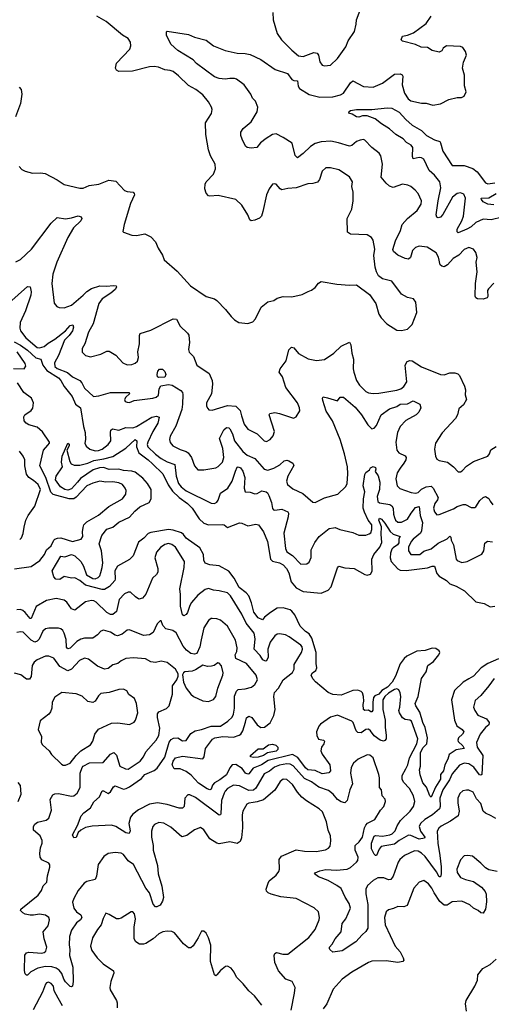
# Model space of a CAD drawing. Extents: x 1839239 to 1929705, y 762242 to 910352.
# Tile 332 of 429: x 1854698 to 1858685, y 895932 to 904255. Entities that reach past the tile are written whole.
import ezdxf

# ---------------------------------------------------------------- set-up
doc = ezdxf.new("R2010")
doc.units = 0

msp = doc.modelspace()

# ---------------------------------------------------------------- linework, layer by layer
at = {"layer": '0CON10XD'}
for points in [[(1856838.8, 904315), (1856839.2, 904255), (1856875, 904137.5), (1856911.2, 904085), (1856997.9, 903997.9), (1857055, 903950), (1857095, 903942.5), (1857185, 903976.9), (1857211.9, 903971.9), (1857224.3, 903954.3), (1857235, 903897.5), (1857255, 903870), (1857275, 903863.8), (1857325, 903870), (1857384.2, 903925.8), (1857455, 904026.7), (1857475, 904076.7), (1857528.8, 904155), (1857543.2, 904216.8), (1857545.6, 904255), (1857575.6, 904335)], [(1854692.7, 903012.7), (1854715, 902990), (1854745, 902973.3), (1854805, 902957.5), (1854875, 902960), (1854913.9, 902953.9), (1855015, 902901.2), (1855072.7, 902862.7), (1855205, 902830), (1855235, 902832), (1855285, 902853.8), (1855365.7, 902864.3), (1855451.7, 902898.3), (1855509.7, 902889.7), (1855585, 902812.5), (1855605, 902802.5), (1855656.4, 902796.4), (1855666.4, 902786.4), (1855668, 902775), (1855635, 902702.5), (1855581.2, 902525), (1855570, 902465), (1855575, 902460), (1855645, 902432.5), (1855685, 902430), (1855755, 902443.8), (1855805, 902420), (1855845, 902377.5), (1855868.8, 902325), (1855906.2, 902265), (1855920, 902225), (1856029.7, 902129.7), (1856142, 902005), (1856275, 901916), (1856344.3, 901894.3), (1856365, 901882), (1856438.8, 901805), (1856485, 901746.7), (1856515, 901716.7), (1856550, 901695), (1856625, 901686.7), (1856668.3, 901701.7), (1856692.5, 901725), (1856740, 901825), (1856795, 901868.8), (1856845, 901880), (1856875, 901900), (1856925, 901913.8), (1856997.3, 901912.7), (1857085, 901931.2), (1857137, 901957), (1857165, 901967.5), (1857195, 901990), (1857225, 902027.5), (1857245, 902042.5), (1857379.3, 902019.3), (1857485, 902010.8), (1857545, 902012.5), (1857655, 901933.3), (1857707.1, 901857.1), (1857734.2, 901765), (1857754.4, 901734.4), (1857802, 901685), (1857885, 901631.8), (1857925, 901628.5), (1857975, 901639.4), (1858015, 901678.8), (1858055, 901780), (1858045.9, 901865.9), (1858026.7, 901896.7), (1857975, 901906), (1857925, 901933.8), (1857844.3, 902044.3), (1857765, 902065.6), (1857731.2, 902091.2), (1857713.3, 902125), (1857702.9, 902162.9), (1857691.3, 902261.3), (1857698.8, 902315), (1857685, 902392.5), (1857671.2, 902415), (1857635, 902435.7), (1857495, 902443.1), (1857468.3, 902458.3), (1857466.7, 902575), (1857505.5, 902654.5), (1857518.1, 902725), (1857516.8, 902796.8), (1857504.1, 902845.9), (1857510, 902885), (1857487, 902927), (1857395, 902985.8), (1857325, 903002), (1857285, 903002), (1857254.2, 902975), (1857232.5, 902905), (1857215, 902882), (1857175, 902870), (1857132.9, 902867.1), (1857035, 902832.5), (1856965, 902828.8), (1856915, 902818), (1856900, 902825), (1856865, 902863.3), (1856855, 902867.5), (1856835, 902863.3), (1856806, 902825), (1856784.3, 902775), (1856754, 902634), (1856740.8, 902595), (1856725, 902576.2), (1856685, 902559.2), (1856654.3, 902554.3), (1856643, 902563), (1856627.5, 902605), (1856575, 902686.7), (1856526.1, 902736.1), (1856375, 902769.2), (1856305, 902763.8), (1856295, 902766.7), (1856275, 902790), (1856262, 902825), (1856264.5, 902865.5), (1856274.5, 902885.5), (1856335, 902950), (1856354.2, 902995), (1856349.2, 903035), (1856312, 903105), (1856294.3, 903154.3), (1856272.5, 903285), (1856267.5, 903382.5), (1856318.8, 903461.2), (1856323.8, 903495), (1856318, 903515), (1856295, 903560), (1856245, 903620), (1856186.2, 903665), (1856125, 903698), (1856041.3, 903781.3), (1855996.2, 903816.2), (1855970, 903825), (1855925, 903830), (1855870, 903855), (1855835, 903859.5), (1855795, 903856.4), (1855651.1, 903821.1), (1855535, 903818), (1855515, 903827.5), (1855508.8, 903845), (1855515, 903887.5), (1855627.5, 904005), (1855638, 904035), (1855633.8, 904065), (1855615, 904096.7), (1855567.5, 904125), (1855429.1, 904239.1), (1855351.2, 904285)], [(1857392.8, 903212.8), (1857327, 903227), (1857245, 903223.8), (1857195, 903209.1), (1857155, 903183.6), (1857095, 903123.1), (1857045, 903086.2), (1857027.8, 903107.8), (1857000.4, 903210.4), (1856925, 903260.5), (1856865, 903289.4), (1856835, 903284.3), (1856780.2, 903249.8), (1856734.6, 903215.4), (1856701.2, 903175), (1856655, 903168), (1856622, 903175), (1856605.6, 903185.6), (1856578.6, 903245), (1856567, 903277), (1856565.8, 903305), (1856586.2, 903335), (1856655, 903392.5), (1856705.4, 903475), (1856710.8, 903515), (1856690, 903565), (1856665, 903591.8), (1856652.5, 903625), (1856595, 903704.4), (1856531.2, 903751.2), (1856512.4, 903757.6), (1856475, 903758.2), (1856435, 903751.8), (1856385, 903757.8), (1856345, 903773.3), (1856192.5, 903885), (1856165, 903916), (1856035, 903994), (1855975, 904047.5), (1855940, 904125), (1855938.3, 904151.7), (1855945, 904157.5), (1856125, 904130), (1856175, 904107.5), (1856275, 904082), (1856335, 904033.8), (1856434.3, 903994.3), (1856535, 903972.9), (1856605, 903970), (1856645, 903961.9), (1856735, 903918.5), (1856858, 903835), (1856961.5, 903801.5), (1856998.8, 903748.8), (1857015, 903740.6), (1857047.3, 903737.3), (1857052.7, 903692.7), (1857063.3, 903673.3), (1857143.5, 903623.5), (1857235, 903600.4), (1857345, 903603.4), (1857410, 903620), (1857434.4, 903635), (1857495, 903720.8), (1857515, 903737.5), (1857605, 903690.8), (1857685, 903685.6), (1857765, 903719.6), (1857865, 903793.3), (1857915, 903796.7), (1857929.7, 903789.7), (1857937.3, 903777.3), (1857930, 903705), (1857950.6, 903635), (1857981.9, 903585), (1858005, 903568.9), (1858095, 903549.2), (1858135, 903550), (1858191.2, 903531.2), (1858255, 903544.3), (1858325, 903581.4), (1858395, 903596), (1858433, 903597), (1858455, 903607.5), (1858473.3, 903645), (1858458.8, 903695), (1858457.5, 903785), (1858441.9, 903845), (1858449.7, 903895), (1858476, 903955), (1858466.7, 903985), (1858445, 904020), (1858425, 904027.5), (1858305, 904033.1), (1858278.6, 904015), (1858265, 903992), (1858245, 903981.9), (1858185, 903994.5), (1858145, 904019.1), (1858092.1, 904022.1), (1858045, 904046.2), (1857934.6, 904074.6), (1857923.7, 904083.7), (1857935, 904116.5), (1857975.6, 904124.4), (1858025.7, 904144.2), (1858135, 904222.3), (1858176.4, 904283.6)], [(1854694.4, 903684.4), (1854711.4, 903665), (1854716.7, 903625), (1854703.6, 903546.4), (1854661.4, 903435)], [(1858775, 902585.4), (1858684.4, 902564.4), (1858615, 902570), (1858555, 902540.6), (1858515, 902505.4), (1858476.8, 902483.2), (1858405, 902452.9), (1858395, 902462.5), (1858396.9, 902485), (1858436, 902555), (1858450.7, 902595), (1858466.5, 902745), (1858451.3, 902781.3), (1858425, 902792.7), (1858395, 902784.6), (1858355.5, 902755), (1858275, 902607.1), (1858255, 902587.1), (1858235, 902580.8), (1858224.5, 902584.5), (1858219.5, 902605), (1858234.8, 902725), (1858258.9, 902835), (1858248.4, 902885), (1858205, 902939.6), (1858159, 902979), (1858113.3, 903075), (1858095, 903087.3), (1858075, 903091.5), (1858025, 903078.8), (1858018.3, 903098.3), (1858021.5, 903175), (1858006.2, 903195), (1857967.7, 903217.7), (1857938.3, 903248.3), (1857876.5, 903285), (1857825, 903331.1), (1857755, 903373.9), (1857703.6, 903416.4), (1857635, 903442.2), (1857595, 903441.4), (1857565, 903430.8), (1857545, 903434), (1857507, 903457), (1857480, 903465), (1857481.7, 903478.3), (1857493, 903487), (1857544.4, 903495.6), (1857675, 903496.9), (1857805, 903510), (1857845, 903506.5), (1857905, 903472), (1857960.8, 903410.8), (1858014.2, 903364.2), (1858095, 903317.5), (1858136, 903276), (1858205, 903239.4), (1858248, 903225), (1858255.7, 903215), (1858273.8, 903145), (1858352.6, 903022.6), (1858455, 903023.6), (1858527.1, 902997.1), (1858565, 902970), (1858635, 902876.5), (1858655, 902866.8), (1858715, 902876)], [(1858705, 902028.9), (1858660.5, 901979.5), (1858652.3, 901965), (1858655.4, 901915), (1858649.4, 901905), (1858615, 901891.5), (1858567.5, 901895), (1858552.8, 901902.8), (1858548.7, 901918.7), (1858552, 902025), (1858566.2, 902125), (1858556.5, 902205), (1858565.7, 902245.7), (1858555, 902287.5), (1858534.1, 902314.1), (1858495, 902330), (1858455, 902311.9), (1858410.6, 902265), (1858361.1, 902235), (1858315, 902182.5), (1858285, 902165.8), (1858265, 902171.4), (1858253, 902183), (1858238.3, 902248.3), (1858217.5, 902285), (1858142.3, 902332.3), (1858075, 902340.8), (1858045, 902329.2), (1858019.2, 902305), (1858000.8, 902245), (1857985, 902231.4), (1857955, 902235.7), (1857895.5, 902265.5), (1857858.8, 902295), (1857852.9, 902312.9), (1857874.7, 902385), (1857918.2, 902471.8), (1857931.5, 902525), (1857975, 902575.6), (1858058.9, 902641.1), (1858091.4, 902695), (1858093.1, 902725), (1858067.5, 902785), (1858041.2, 902815), (1858004.4, 902844.4), (1857977.5, 902857.5), (1857935, 902864.2), (1857855, 902835.6), (1857825, 902848.1), (1857795, 902872.4), (1857752.4, 902925), (1857765.6, 903035), (1857750, 903105), (1857736.1, 903126.1), (1857674.6, 903174.6), (1857615, 903236.2), (1857605, 903241.2), (1857575, 903238), (1857545, 903224), (1857505, 903191.4), (1857485, 903185.6), (1857392.8, 903212.8)], [(1858705, 902690.2), (1858656, 902695), (1858617.1, 902715), (1858600.8, 902735), (1858600, 902745), (1858665, 902749.2), (1858725, 902786.5)], [(1854665, 902207.1), (1854705, 902227.1), (1854797.8, 902315), (1854965, 902534), (1855015, 902584), (1855085, 902571.9), (1855135, 902578.9), (1855193.4, 902596.6), (1855218.3, 902588.3), (1855224.2, 902575), (1855215.7, 902555), (1855153.2, 902496.8), (1855105.4, 902415), (1855011.2, 902205), (1854976.9, 902105), (1854969.4, 902025), (1854989.5, 901859.5), (1855010.5, 901830.5), (1855032.3, 901822.3), (1855075, 901818.6), (1855135, 901841.1), (1855235.5, 901925), (1855265, 901956.8), (1855305, 901983.8), (1855375, 902005.5), (1855431.4, 902001.4), (1855489.5, 902009.5), (1855513.3, 902005), (1855516.2, 901995), (1855504.2, 901975), (1855466.9, 901943.1), (1855395, 901896.4), (1855366.5, 901855), (1855317.5, 901685), (1855280, 901615), (1855247.5, 901515), (1855226.2, 901475), (1855226.2, 901445), (1855255, 901416.2), (1855295, 901406), (1855385, 901427.5), (1855435, 901454), (1855455, 901452), (1855509.3, 901419.3), (1855568.8, 901355), (1855605, 901338.6), (1855645, 901341.1), (1855675, 901351.4), (1855695, 901368.8), (1855701.3, 901398.7), (1855697.1, 901447.1), (1855710.3, 901515), (1855710.8, 901585), (1855717.3, 901602.7), (1855805, 901630.9), (1855995, 901725.6), (1856024.3, 901724.3), (1856055, 901663.8), (1856117.5, 901605), (1856127, 901587), (1856132.5, 901525), (1856124.1, 901465.9), (1856130, 901445), (1856167.5, 901407.5), (1856196, 901335), (1856298.8, 901265), (1856324, 901205), (1856328, 901175), (1856318.3, 901091.7), (1856276, 901015), (1856278, 900988), (1856287.7, 900967.7), (1856298, 900958), (1856325, 900953.1), (1856455, 900993.3), (1856525, 900988.8), (1856560.7, 900950.7), (1856574.1, 900905.9), (1856595, 900836.7), (1856626.7, 900795), (1856705, 900754.3), (1856765, 900694.4), (1856785, 900690), (1856815, 900706), (1856841.3, 900738.7), (1856850.8, 900775), (1856808, 900915), (1856812.5, 900927.5), (1856855, 900933.5), (1856895, 900926.7), (1857013.6, 900886.4), (1857035, 900897.5), (1857065, 900950), (1857064, 900975), (1857045.6, 901015.6), (1856947.1, 901147.1), (1856919.4, 901235), (1856892.5, 901275), (1856900.8, 901305), (1856949.1, 901370.9), (1856974.3, 901465), (1856995, 901485.7), (1857015, 901482), (1857054.5, 901434.5), (1857137, 901387), (1857207, 901373), (1857275, 901383.5), (1857354, 901435), (1857415, 901494.2), (1857485, 901530), (1857497.6, 901507.6), (1857506.5, 901435), (1857519.5, 901385), (1857516.7, 901305), (1857521.1, 901275), (1857545, 901203.8), (1857570.6, 901165), (1857623.1, 901113.1), (1857645, 901102.2), (1857685, 901094.4), (1857735, 901096.9), (1857885, 901124.4), (1857918.8, 901135), (1857945, 901154.2), (1857970.9, 901195), (1857957.5, 901335), (1857973.8, 901365), (1857995, 901374), (1858015, 901370), (1858095, 901320), (1858255, 901256.2), (1858285, 901254), (1858335, 901270), (1858375, 901270), (1858400.7, 901260.7), (1858416.1, 901246.1), (1858457.8, 901157.8), (1858465.6, 901125), (1858464.3, 901085), (1858474.2, 901045), (1858450.3, 900999.7), (1858411.2, 900965), (1858397.5, 900915), (1858382, 900885), (1858268.3, 900761.7), (1858214.1, 900675.9), (1858204, 900625), (1858213.8, 900565), (1858225, 900540), (1858245, 900528.8), (1858314.2, 900514.2), (1858365, 900476.7), (1858405, 900433.3), (1858425, 900432.5), (1858439.5, 900440.5), (1858475, 900480), (1858535, 900520), (1858655, 900566.2), (1858668.8, 900585), (1858680.6, 900619.4), (1858725, 900647.1)], [(1854605, 901859.5), (1854765, 902000), (1854785, 901997.5), (1854795.4, 901955.4), (1854791.2, 901925), (1854746.9, 901793.1), (1854700.8, 901695), (1854697.8, 901647.8), (1854705.5, 901625), (1854748.5, 901565), (1854845.3, 901485.3), (1854865, 901481.8), (1854905, 901492), (1854938.3, 901521.7), (1854993.8, 901555), (1855086.4, 901623.6), (1855125, 901670.6), (1855146.2, 901675), (1855151.9, 901655), (1855145, 901626), (1855116, 901585), (1855075.3, 901544.7), (1855025.3, 901415), (1854992.1, 901355), (1854994.4, 901324.4)], [(1854652.4, 901532.4), (1854703.7, 901503.7), (1854765, 901462.8), (1854835, 901395.7), (1854877.1, 901385), (1854893.2, 901335), (1854928.6, 901288.6), (1855025, 901227.2), (1855046.4, 901206.4), (1855075, 901153.6), (1855140.6, 901070.6), (1855170, 901005), (1855213.2, 900973.2), (1855236.3, 900816.3), (1855251.2, 900765), (1855255.4, 900705), (1855249.4, 900675), (1855260.6, 900650.6), (1855290.8, 900625), (1855335, 900611.6), (1855365, 900612.1), (1855395, 900626), (1855446.9, 900663.1), (1855467.3, 900695), (1855464.2, 900765.8), (1855469.5, 900785), (1855482.9, 900797.1), (1855535, 900784.5), (1855595, 900806.4), (1855655, 900804.1), (1855686.4, 900815), (1855815, 900896.5), (1855853.7, 900903.7), (1855876.3, 900896.3), (1855866.6, 900845), (1855823.7, 900775), (1855781.1, 900685), (1855776.7, 900665), (1855781.8, 900645), (1855845, 900582.8), (1855895, 900545.3), (1855945, 900518.2), (1856008.2, 900495), (1856019.4, 900395), (1856041.6, 900335), (1856063.2, 900305), (1856105, 900271.9), (1856315, 900167.1), (1856345, 900164), (1856363.2, 900176.8), (1856375, 900193.3), (1856395, 900253.8), (1856458.2, 900295), (1856492.9, 900355), (1856521.8, 900438.2), (1856535, 900471.2), (1856545, 900476), (1856565, 900465.6), (1856585, 900440), (1856600.3, 900385), (1856595.3, 900295.3), (1856605, 900264.2), (1856645, 900261.4), (1856685, 900245.7), (1856705, 900249.4), (1856745, 900272.2), (1856780.8, 900265), (1856793.1, 900255), (1856805, 900232), (1856826.6, 900175), (1856834.2, 900124.2), (1856842.3, 900112.3), (1856855, 900108.5), (1856915, 900117.9), (1856965.6, 900095), (1856970.5, 900085), (1856967.9, 900052.1), (1856930, 899915), (1856943.5, 899785), (1856956.4, 899756.4), (1857004.7, 899724.7), (1857075, 899652.5), (1857124.1, 899655.9), (1857145, 899670), (1857161.3, 899708.7), (1857161.8, 899775), (1857192.2, 899835), (1857230.6, 899885), (1857315, 899954.2), (1857349.4, 899960.6), (1857365, 899961.4), (1857405, 899945.7), (1857515, 899920), (1857565, 899898.1), (1857625, 899898.1), (1857652.4, 899907.6), (1857665, 899918.8), (1857674.4, 899945), (1857675, 899986.2), (1857644.8, 900024.8), (1857611.3, 900091.3), (1857602.7, 900125), (1857604.7, 900205), (1857614.3, 900264.3), (1857601.1, 900315), (1857615, 900410), (1857625, 900426.7), (1857655, 900450), (1857663.6, 900466.4), (1857685, 900477.5), (1857705, 900470), (1857708.8, 900455), (1857702.5, 900435), (1857729.2, 900399.2), (1857743.5, 900345), (1857739.4, 900285), (1857720.7, 900225), (1857725, 900181.1), (1857740.5, 900170.5), (1857826.8, 900156.8), (1857845, 900146.5), (1857854.7, 900125), (1857856.9, 900075), (1857865, 900047.5), (1857875.3, 900025.3), (1857895, 900007.1), (1857925, 900007.2), (1857976.6, 900033.4), (1858007.2, 900085), (1858045, 900132.1), (1858075, 900138.8), (1858082.1, 900065), (1858102.9, 900005), (1858095.8, 899935), (1858086.7, 899913.3), (1858023.3, 899865), (1858006.3, 899843.7), (1857984.5, 899795), (1857985.6, 899765), (1858005.4, 899735.4), (1858080, 899735), (1858115, 899763.8), (1858176.9, 899783.1), (1858235, 899830), (1858312.3, 899867.7), (1858335, 899890), (1858341.7, 899881.7), (1858343.8, 899855), (1858365.5, 899815), (1858388.6, 899695), (1858395, 899684), (1858435.7, 899665.7), (1858481.2, 899675), (1858605, 899738.1), (1858620.9, 899765), (1858629.3, 899830.7), (1858652.1, 899847.9), (1858695, 899842.1)], [(1854645, 901306.7), (1854735, 901304.4), (1854748.5, 901325), (1854745, 901347.5), (1854677.6, 901447.6)], [(1854994.4, 901324.4), (1855015, 901306.9), (1855102.1, 901272.1), (1855145.5, 901235), (1855205, 901204.6), (1855222.5, 901185), (1855245, 901140.6), (1855321.1, 901071.1), (1855367.5, 901075), (1855465, 901104.6), (1855622.5, 901105), (1855625, 901092.5), (1855594, 901065), (1855582.5, 901045), (1855588.8, 901028.8), (1855605, 901020.8), (1855625, 901020), (1855665, 901035.8), (1855824.3, 901055.7), (1855852.5, 901065), (1855870, 901080), (1855877.2, 901135), (1855891.3, 901158.7), (1855955, 901172.6), (1855985.6, 901165.6), (1856061.1, 901121.1), (1856073.1, 901105), (1856075.5, 901085.5), (1856075.3, 901005.3), (1856068.7, 900961.3), (1856018.8, 900818.8), (1855970.8, 900735), (1855964.2, 900705), (1855970.3, 900680.3), (1855993, 900653), (1856055, 900620.6), (1856105, 900605.7), (1856123, 900593), (1856149.4, 900555), (1856174.2, 900485), (1856205, 900450), (1856255, 900448.9), (1856355, 900467.8), (1856375, 900478.1), (1856411.1, 900515), (1856422.7, 900555), (1856415, 900630), (1856386.8, 900715), (1856422.1, 900787.9), (1856445, 900807), (1856465.5, 900805.5), (1856475, 900796.4), (1856496.1, 900755), (1856514.3, 900695), (1856585, 900606.1), (1856621.1, 900575), (1856685.2, 900545.2), (1856765, 900454.5), (1856795, 900447.8), (1856846.4, 900463.6), (1856897.7, 900492.3), (1856934.3, 900525.7), (1856955, 900530.8), (1856974.3, 900525), (1857006.3, 900506.3), (1857014.3, 900485.7), (1856963.6, 900395), (1856954.5, 900354.5), (1856962.5, 900325), (1857008, 900288), (1857090.6, 900250.6), (1857175, 900176.2), (1857195, 900174), (1857275, 900212.5), (1857387.1, 900242.9), (1857455, 900310), (1857465.5, 900335), (1857472.3, 900415), (1857468.7, 900475), (1857444.8, 900585), (1857407.2, 900707.2), (1857343.4, 900865), (1857288.4, 900945), (1857260, 901035), (1857256.2, 901055), (1857264, 901066), (1857299.8, 901059.8), (1857385, 901033.8), (1857405.9, 901064.1), (1857435, 901064), (1857535, 900979.4), (1857586.4, 900915), (1857640.2, 900830.2), (1857675, 900796), (1857695, 900802), (1857715, 900826), (1857754.4, 900915), (1857825, 900965.4), (1857885.6, 900984.4), (1857915, 901005.7), (1857975, 901008.8), (1858025, 901034.4), (1858081.2, 901005), (1858090, 900975), (1858071.7, 900938.3), (1858048, 900915), (1857962, 900868), (1857915.4, 900815), (1857892.7, 900765), (1857876.6, 900685), (1857884.6, 900615), (1857902.7, 900592.7), (1857955, 900567.5), (1857964.3, 900554.3), (1857961.9, 900535), (1857945.5, 900505), (1857913.3, 900463.3), (1857888.5, 900425), (1857878.5, 900375), (1857890, 900315), (1857911.4, 900291.4), (1858008.4, 900258.4), (1858045, 900254.1), (1858065, 900257.7), (1858094.8, 900285.2), (1858135, 900305.4), (1858175, 900312.5), (1858194.3, 900295), (1858234.6, 900215), (1858229.6, 900195), (1858205.8, 900165), (1858195.4, 900125), (1858204.6, 900095), (1858225, 900069.4), (1858245, 900071.9), (1858365, 900120.4), (1858395, 900139.4), (1858446.2, 900156.2), (1858465, 900156.4), (1858515, 900131.9), (1858545, 900130.8), (1858555, 900136.2), (1858588.1, 900191.9), (1858615, 900216), (1858635, 900224), (1858665, 900207.1), (1858674.4, 900184.4), (1858698.7, 900155)], [(1855875, 901229.2), (1855864, 901235), (1855860.8, 901255), (1855866.7, 901285), (1855879.3, 901300.7), (1855905, 901300), (1855925, 901282.5), (1855934, 901255), (1855925, 901234), (1855875, 901229.2)], [(1854655, 899612.7), (1854795, 899633), (1854867.7, 899682.3), (1854907.5, 899735), (1854924.4, 899775), (1854963.1, 899806.9), (1854985.6, 899854.4), (1854996.2, 899865), (1855017.1, 899872.9), (1855045, 899873.8), (1855145, 899844.6), (1855217.5, 899865), (1855231.2, 899885), (1855227.5, 899925), (1855235, 899962.5), (1855240.8, 899985), (1855265, 900010), (1855365, 900068.1), (1855450.5, 900139.5), (1855565.7, 900205), (1855594.5, 900245.5), (1855596.7, 900275), (1855590, 900295), (1855566.7, 900325), (1855535, 900339.3), (1855485, 900347.3), (1855426.2, 900346.2), (1855375, 900355.5), (1855315, 900337.5), (1855265, 900314.1), (1855175, 900217.9), (1855155, 900205.3), (1855115, 900205.7), (1854980.2, 900240.2), (1854960.7, 900260.7), (1854917.6, 900385), (1854868, 900485), (1854898.9, 900615), (1854935, 900659.2), (1854948.8, 900675), (1854948.8, 900685), (1854890.9, 900770.9), (1854845, 900810.8), (1854775, 900831.4), (1854751.2, 900845), (1854735.8, 900865), (1854733, 900897), (1854740, 900915), (1854795, 900952.5), (1854808, 900972), (1854814.3, 901015), (1854797.1, 901055), (1854732.4, 901102.4), (1854679.4, 901185)], [(1858495, 898683.6), (1858446.2, 898653.8), (1858374.7, 898585.3), (1858347.5, 898505), (1858372.7, 898332.7), (1858393.3, 898285), (1858437.1, 898255), (1858451.1, 898235), (1858442.2, 898215), (1858407.1, 898185), (1858400.6, 898165), (1858404.1, 898154.1), (1858445, 898117.5), (1858454.2, 898095), (1858387, 898083), (1858329.7, 898045), (1858317.8, 898005), (1858292.8, 897955), (1858281.1, 897905), (1858255.3, 897875), (1858255, 897834.6), (1858212.7, 897767.3), (1858175, 897683.1), (1858165, 897692.9), (1858136.6, 897766.6), (1858105.5, 897805), (1858083.1, 897873.1), (1858076.8, 897915), (1858085.6, 897945), (1858086.8, 898056.8), (1858105, 898099.7), (1858139.2, 898135), (1858145.6, 898185), (1858125, 898272.5), (1858104.7, 898315), (1858080.7, 898400.7), (1858045.7, 898455), (1858042, 898475), (1858065.6, 898535), (1858093.4, 898685), (1858135, 898741.1), (1858149.3, 898795), (1858195, 898830), (1858242.3, 898885), (1858248.6, 898905), (1858245, 898919.4), (1858215, 898939.5), (1858183.2, 898943.2), (1858125, 898923.6), (1858055, 898916.1), (1857971.4, 898875), (1857948.1, 898855), (1857915, 898810.6), (1857875.8, 898705), (1857846.2, 898653.8), (1857806.1, 898613.9), (1857759.9, 898585), (1857732.8, 898552.8), (1857700.8, 898539.2), (1857689.5, 898525), (1857682.8, 898485), (1857682.7, 898417.3), (1857675, 898403.1), (1857665.6, 898404.4), (1857645, 898418), (1857615, 898415.7), (1857605, 898423.3), (1857600, 898465), (1857606.5, 898495), (1857604.5, 898534.5), (1857596.1, 898565), (1857585, 898576.1), (1857555, 898586.5), (1857515, 898586), (1857415, 898544), (1857345, 898550), (1857305, 898568.2), (1857197.7, 898657.7), (1857174.5, 898684.5), (1857162.6, 898715), (1857173.8, 898735), (1857201.8, 898755), (1857210.5, 898775), (1857203.8, 898813.8), (1857204.8, 898905), (1857167.6, 899027.6), (1857145, 899062.9), (1857114.2, 899084.2), (1857069.5, 899129.5), (1857022.4, 899225), (1856998.7, 899255), (1856985, 899265.2), (1856925, 899282.9), (1856875, 899279.4), (1856819.1, 899245), (1856768.1, 899205), (1856749.2, 899180.8), (1856715, 899199.2), (1856677, 899247), (1856658.1, 899325), (1856634.2, 899385), (1856611.3, 899411.3), (1856551.8, 899455), (1856512.1, 899535), (1856465, 899593.1), (1856385, 899638.8), (1856305, 899647.5), (1856265, 899662), (1856254.4, 899685), (1856252, 899735), (1856220.4, 899790.4), (1856105, 899872.1), (1856082.9, 899902.9), (1856065, 899916.9), (1855995, 899939.5), (1855955, 899944.3), (1855805, 899920.8), (1855785, 899911.8), (1855747.5, 899872.5), (1855702, 899838), (1855657.6, 899722.4), (1855625, 899691.2), (1855524.1, 899635.9), (1855501.8, 899595), (1855505.4, 899525), (1855501.1, 899515), (1855457.1, 899465), (1855415, 899439.5), (1855395, 899439.2), (1855255, 899474.6), (1855206.2, 899515), (1855165, 899536.2), (1855135, 899534.3), (1855075, 899547.5), (1855036.3, 899523.7), (1855002.5, 899525), (1854986.7, 899545), (1854971.2, 899595), (1855045, 899720), (1855080, 899715), (1855135, 899734), (1855165, 899723.3), (1855214.5, 899675), (1855238, 899635), (1855263.1, 899563.1), (1855315, 899532.2), (1855335, 899529.5), (1855360, 899540), (1855374.7, 899555.3), (1855383.1, 899583.1), (1855396.2, 899623.8), (1855400.7, 899665), (1855390.5, 899765), (1855369, 899825), (1855392, 899895), (1855435, 899948.2), (1855485, 899965.8), (1855535, 900007.6), (1855625, 900048.9), (1855669.9, 900100.1), (1855713.6, 900136.4), (1855792.5, 900175), (1855808.6, 900205), (1855810.6, 900285), (1855778.5, 900335), (1855739.5, 900379.5), (1855675, 900430.8), (1855645, 900438.9), (1855575, 900443.9), (1855535, 900456), (1855455, 900452.4), (1855405, 900470.8), (1855371.9, 900468.1), (1855319.1, 900450.9), (1855212.5, 900377.5), (1855186.1, 900346.1), (1855135, 900290.7), (1855105, 900278.5), (1855079.5, 900285), (1855042.7, 900305), (1855000.6, 900365), (1855005, 900396.7), (1855058.8, 900475), (1855052.5, 900515), (1855055.6, 900565), (1855105, 900676.2), (1855115, 900666.7), (1855116.2, 900653.8), (1855095.8, 900615), (1855120.9, 900520.9), (1855131.8, 900501.8), (1855158.5, 900488.5), (1855205, 900489.5), (1855275, 900507.5), (1855325, 900530), (1855408, 900542), (1855485, 900563.3), (1855595, 900632.5), (1855675, 900706.2), (1855687.5, 900695), (1855686, 900645), (1855703.7, 900593.7), (1855785, 900533.8), (1855819.5, 900499.5), (1855908.5, 900415), (1855952.2, 900322.2), (1855990, 900270), (1856045, 900215.4), (1856115, 900166.7), (1856155, 900127.1), (1856213.8, 900035), (1856255, 899998.9), (1856295, 899984.7), (1856408.1, 899988.1), (1856425, 899984.3), (1856455, 899961.2), (1856555, 900001.8), (1856575, 900000.5), (1856625, 899977.1), (1856695, 899990.6), (1856716.2, 899985), (1856760, 899925), (1856792.7, 899845), (1856816.9, 899695), (1856835, 899678.9), (1856895, 899662.5), (1856925, 899645.9), (1856954.1, 899615), (1856971.9, 899578.1), (1856992.2, 899502.2), (1857035, 899452.8), (1857095, 899422.5), (1857245, 899407.3), (1857305, 899432.5), (1857329.7, 899460.3), (1857385, 899622.5), (1857395, 899636.2), (1857445, 899622), (1857525.8, 899615.8), (1857615, 899564.2), (1857635, 899560.8), (1857662.7, 899567.3), (1857677, 899593), (1857675.4, 899695), (1857691.5, 899735), (1857742.6, 899797.4), (1857758.1, 899835), (1857752.5, 899905), (1857757.1, 899967.1), (1857734.1, 900025), (1857739.5, 900040.5), (1857755, 900034.2), (1857785, 899999.5), (1857828.5, 899928.5), (1857855, 899907.1), (1857913.8, 899885), (1857904, 899866), (1857902.4, 899832.4), (1857891.7, 899815), (1857855, 899791.9), (1857845, 899778.2), (1857833.3, 899745), (1857829.8, 899705), (1857837.9, 899675), (1857895, 899613.1), (1857915, 899602.9), (1857965, 899598.2), (1858145, 899621.1), (1858185, 899636.7), (1858205, 899635.6), (1858224, 899575), (1858245, 899550), (1858305, 899513.3), (1858335.3, 899485.3), (1858386.6, 899466.6), (1858456.9, 899426.9), (1858555, 899334.4), (1858625, 899321.4), (1858675, 899292.7), (1858715, 899296.9)], [(1854697.6, 899862.4), (1854714.4, 899875.6), (1854727.9, 899912.1), (1854734.3, 899965), (1854750.6, 900025), (1854770.6, 900065), (1854826.2, 900143.8), (1854872.4, 900285), (1854853.8, 900325), (1854815, 900360), (1854774.8, 900384.8), (1854755, 900414.4), (1854740, 900485), (1854740, 900535), (1854727.8, 900565), (1854695, 900606.9)], [(1855985, 899819.5), (1855955, 899826.2), (1855925, 899818.5), (1855886.9, 899793.1), (1855853.3, 899755), (1855840, 899705), (1855864.2, 899615.8), (1855865.8, 899585), (1855855, 899566.2), (1855820.8, 899535), (1855765, 899398.6), (1855735, 899366.2), (1855705, 899358), (1855676, 899375), (1855635, 899415.6), (1855615, 899416.5), (1855585, 899402.2), (1855537.5, 899355), (1855515, 899253.8), (1855485, 899227.5), (1855465, 899227.7), (1855433.9, 899243.9), (1855345, 899332.1), (1855325, 899343.6), (1855305, 899346.7), (1855255, 899335.5), (1855165, 899262.9), (1855135, 899275.6), (1855095, 899331.1), (1855075, 899348.2), (1855005, 899362.1), (1854925, 899346.6), (1854837.8, 899295), (1854795, 899192.5), (1854785, 899192.9), (1854745.4, 899245), (1854725, 899260.7), (1854705, 899268.2), (1854675, 899265.9)], [(1858708.9, 898685), (1858663.5, 898625), (1858595, 898541.4), (1858549.3, 898500.7), (1858534.2, 898445), (1858544, 898415), (1858571.2, 898375), (1858644, 898345), (1858666.9, 898315), (1858664, 898295), (1858635, 898270.8), (1858590, 898215), (1858558.2, 898145), (1858564.6, 898105), (1858611.6, 898035), (1858604.3, 897875.7), (1858595, 897868), (1858585, 897872.5), (1858537.6, 897937.6), (1858495, 897965.4), (1858455, 897970.4), (1858415, 897954.5), (1858355, 897878.9), (1858330.9, 897829.1), (1858275.3, 897745), (1858250.3, 897675), (1858252.5, 897605), (1858245.3, 897585), (1858187.4, 897532.6), (1858123.1, 897495), (1858085, 897460), (1858074.3, 897435), (1858084.7, 897395), (1858123.1, 897345), (1858119.2, 897335), (1858075, 897327.7), (1858005, 897359.8), (1857985, 897361.1), (1857905, 897315.7), (1857867.3, 897285), (1857754.2, 897265), (1857735.4, 897244.6), (1857715, 897190), (1857705, 897190), (1857695, 897202), (1857671.5, 897245), (1857672.5, 897295), (1857695, 897354.7), (1857705, 897359.6), (1857765, 897352.8), (1857826.5, 897363.5), (1857846.5, 897373.5), (1857870.7, 897399.3), (1857888.7, 897441.3), (1857918.2, 897485), (1858000, 897565), (1858027.5, 897605), (1858039.4, 897645), (1858025.5, 897695), (1857993.2, 897755), (1857941, 897811), (1857929.7, 897835), (1857931.5, 897865), (1857961.2, 897921.2), (1857978.4, 897955), (1857994.1, 898015), (1858055.2, 898135), (1858062.8, 898175), (1858010, 898325), (1857995, 898334.4), (1857955, 898338.1), (1857935, 898354.3), (1857907.3, 898395), (1857904, 898415), (1857911.8, 898445), (1857918.9, 898535), (1857914.5, 898565), (1857901.5, 898591.5), (1857885, 898597.5), (1857865, 898593.1), (1857815, 898563.2), (1857783.8, 898535), (1857767.6, 898505), (1857767.1, 898425), (1857785.9, 898335), (1857786.7, 898275), (1857797.1, 898205), (1857795.6, 898175), (1857785, 898160.8), (1857774.1, 898155.9), (1857745, 898164.5), (1857695, 898202.5), (1857662.1, 898245), (1857645, 898256.9), (1857625, 898256.2), (1857585, 898226.5), (1857555, 898230), (1857540.9, 898245), (1857516.4, 898315), (1857506.1, 898326.1), (1857385, 898376), (1857325, 898359.1), (1857239.8, 898300.2), (1857226.3, 898283.7), (1857207.1, 898235), (1857209.1, 898205), (1857223, 898173), (1857265, 898166.2), (1857273.7, 898155), (1857268.5, 898135), (1857248, 898105), (1857244.7, 898075), (1857255.8, 898045.8), (1857318.9, 897955), (1857326.5, 897905), (1857311.8, 897888.2), (1857255, 897879.4), (1857195, 897907.8), (1857134.9, 897914.9), (1857115, 897929.7), (1857048.7, 898018.7), (1857005, 898043.8), (1856798.3, 897991.7), (1856742.8, 897957.2), (1856670.6, 897929.4), (1856635, 897881.5), (1856625, 897876.4), (1856607.5, 897885), (1856579.2, 897925), (1856525, 897958.5), (1856494.1, 897955.9), (1856475, 897931.9), (1856446.9, 897873.1), (1856390.1, 897829.9), (1856343.7, 897805), (1856326.4, 897783.6), (1856315, 897750), (1856305, 897745.3), (1856283.3, 897753.3), (1856210.4, 897800.4), (1856147.9, 897867.9), (1856105, 897898.7), (1856055, 897923.8), (1856002.7, 897922.7), (1855985.4, 897955), (1855995, 897986.4), (1856015, 898014.5), (1856075, 898029.5), (1856245, 898006), (1856256.2, 898023.8), (1856267.1, 898095), (1856326.5, 898173.5), (1856346, 898184), (1856415, 898197), (1856505, 898188.9), (1856553, 898207), (1856565.8, 898215), (1856585, 898244.2), (1856607.1, 898317.1), (1856615, 898354), (1856635, 898368.1), (1856660.8, 898355), (1856706, 898295), (1856735, 898272.9), (1856766.3, 898273.7), (1856815, 898312.5), (1856846.7, 898373.3), (1856856.3, 898425), (1856846.6, 898535), (1856852.2, 898567.8), (1856886.9, 898605), (1856924.4, 898675.6), (1857005, 898738), (1857016.7, 898765), (1857017.5, 898805), (1857079.1, 898905), (1857087.9, 898935), (1857084.5, 898955), (1857075, 898967.8), (1856975, 899037.8), (1856944.5, 899054.5), (1856895, 899064.3), (1856875, 899060), (1856855, 899046.7), (1856815, 898992.9), (1856794.7, 898935), (1856798.4, 898865), (1856785, 898835.5), (1856775, 898833.7), (1856753.6, 898843.6), (1856731.4, 898881.4), (1856680.5, 898935), (1856687.3, 899022.7), (1856679.4, 899069.4), (1856612.6, 899152.6), (1856575, 899228.6), (1856479.6, 899385), (1856455, 899410.5), (1856385, 899427.5), (1856335, 899431.5), (1856295, 899445.7), (1856265, 899438.1), (1856205, 899390), (1856151.3, 899328.7), (1856135, 899302.9), (1856117.1, 899245), (1856105, 899226.9), (1856085, 899215.8), (1856075, 899224), (1856058, 899298), (1856058.2, 899395), (1856052.1, 899445), (1856088, 899625), (1856091.5, 899675), (1856013.5, 899795), (1855985, 899819.5)], [(1856425, 897716.2), (1856402.4, 897655), (1856398.5, 897545), (1856395, 897534), (1856385, 897530), (1856185, 897680.5), (1856135, 897701.4), (1856118, 897702), (1856092.5, 897675), (1856086.9, 897605), (1856075, 897590.8), (1856045, 897590.4), (1855945, 897622), (1855863.9, 897633.9), (1855795, 897624.2), (1855703.5, 897575), (1855655, 897538.2), (1855635, 897514), (1855620.8, 897460.8), (1855631.5, 897398.5), (1855623.2, 897376.8), (1855595, 897381.8), (1855510.6, 897435), (1855474, 897446), (1855311.4, 897438.6), (1855255, 897425.5), (1855214, 897405), (1855190.8, 897385), (1855175, 897341.2), (1855155, 897338.8), (1855144.1, 897364.1), (1855187.4, 897442.6), (1855216.2, 897523.8), (1855239.1, 897550.9), (1855297.1, 897592.9), (1855325, 897643.1), (1855371.9, 897685), (1855394.4, 897735.6), (1855406.8, 897736.8), (1855445, 897714.2), (1855465, 897726.7), (1855490.7, 897769.3), (1855505, 897780), (1855575, 897751.1), (1855598, 897755), (1855625, 897770.8), (1855728.5, 897841.5), (1855755, 897873.3), (1855835, 897907.3), (1855861, 897929), (1855925, 898021.9), (1855962.5, 898147.5), (1855978.7, 898171.3), (1855999, 898181), (1856034.3, 898184.3), (1856075, 898160.5), (1856105, 898162), (1856145, 898222), (1856182.5, 898245), (1856235, 898254.4), (1856315, 898282.9), (1856395, 898282.5), (1856458.5, 898325), (1856495, 898359.6), (1856505.3, 898385), (1856514.3, 898435), (1856513.4, 898536.6), (1856529.6, 898580.4), (1856545, 898594.4), (1856605, 898597.5), (1856658.3, 898611.7), (1856684.3, 898635), (1856707.1, 898675), (1856695.7, 898715), (1856615, 898812.2), (1856525, 898855.5), (1856520.6, 898885), (1856534, 898915), (1856536.9, 898945), (1856521.5, 899011.5), (1856455, 899127.5), (1856395, 899178), (1856365, 899190), (1856325, 899193.8), (1856315, 899193.3), (1856293.4, 899176.6), (1856255.7, 899115), (1856232.1, 899012.1), (1856220.4, 898955), (1856195, 898898), (1856175, 898891.1), (1856145, 898898.5), (1856107.8, 898925), (1856079.9, 898959.9), (1856021.2, 899071.2), (1855991.4, 899091.4), (1855934.5, 899104.5), (1855907.5, 899135), (1855895, 899172.5), (1855885, 899173.3), (1855861.3, 899148.7), (1855825.7, 899075), (1855795, 899055.6), (1855745, 899050), (1855625, 899097.1), (1855605, 899093.3), (1855565, 899060), (1855525, 899047.1), (1855505, 899053.1), (1855465, 899078.9), (1855405, 899094.3), (1855383.7, 899086.3), (1855355.7, 899055), (1855315, 899025.6), (1855245, 899027.8), (1855215, 899019.4), (1855181.6, 898998.4), (1855125, 898943.5), (1855105, 898938.1), (1855092.1, 898952.1), (1855089.7, 899015), (1855075, 899070), (1855062.4, 899092.4), (1855045, 899105.8), (1855025, 899110.6), (1854945, 899111.4), (1854915, 899105.6), (1854892.5, 899085), (1854862.3, 899017.7), (1854845, 899000.9), (1854825, 898994.6), (1854795, 899008.9), (1854726.8, 899076.8), (1854705, 899080.8), (1854675, 899074.4)], [(1855234.8, 897945.2), (1855288.2, 897971.8), (1855402.6, 897977.4), (1855465, 898046.9), (1855495, 898059.2), (1855517.1, 898037.1), (1855545, 897946), (1855592.1, 897922.1), (1855615, 897920.9), (1855715, 897986.7), (1855745, 898024.3), (1855765, 898067.1), (1855850.5, 898165), (1855874.6, 898205.4), (1855882, 898265), (1855861.8, 898355), (1855862.5, 898387.5), (1855874.7, 898405.3), (1855938.8, 898431.2), (1855960.5, 898455), (1855988.8, 898555), (1855989.2, 898625), (1856026.7, 898675), (1856037.5, 898705), (1856037.5, 898725), (1856016.2, 898765), (1855945, 898822), (1855895, 898831.2), (1855845, 898821.4), (1855805, 898825.7), (1855761.1, 898851.1), (1855658.5, 898861.5), (1855595, 898854.4), (1855556, 898835), (1855528.1, 898811.9), (1855485, 898800.4), (1855445, 898769.6), (1855415, 898764.2), (1855355, 898789.3), (1855280.5, 898850.5), (1855245, 898857.9), (1855202.7, 898837.3), (1855134.4, 898765), (1855105, 898750.4), (1855037.2, 898787.2), (1854985, 898856.9), (1854945, 898875.6), (1854915, 898875.5), (1854845, 898844.4), (1854819.2, 898825), (1854804.6, 898795.4), (1854795, 898702.5), (1854779.8, 898680.2), (1854755, 898681.8), (1854707.1, 898717.1), (1854655, 898731.5)], [(1856295, 898492.9), (1856335, 898508.8), (1856355.7, 898534.3), (1856371.5, 898605), (1856414.3, 898715), (1856417.1, 898735), (1856405, 898792.5), (1856385, 898816.2), (1856372.7, 898817.3), (1856342.7, 898797.3), (1856319.5, 898790.5), (1856285, 898788.8), (1856245, 898797.5), (1856185, 898758.6), (1856155, 898749.2), (1856095, 898743.3), (1856082.5, 898735), (1856073, 898717), (1856081.2, 898655), (1856104.2, 898605), (1856145, 898554.2), (1856166.7, 898535), (1856245, 898497.1), (1856295, 898492.9)], [(1858745, 898851.6), (1858655, 898811.9), (1858600, 898775), (1858535, 898705.5), (1858495, 898683.6)], [(1855085, 897952.9), (1855125, 897970), (1855174.7, 898035.3), (1855215.3, 898074.7), (1855295.8, 898125), (1855316.5, 898155), (1855334, 898216), (1855363.6, 898256.4), (1855475, 898308), (1855528.3, 898311.7), (1855625, 898296), (1855664.2, 898315.8), (1855677.5, 898335), (1855695.6, 898395), (1855685.5, 898475.5), (1855667.6, 898517.6), (1855620.3, 898550.3), (1855602.7, 898582.7), (1855575, 898597.1), (1855535, 898593.1), (1855455, 898567.5), (1855385, 898558.8), (1855365, 898540), (1855336.2, 898495), (1855315, 898484), (1855275, 898492.5), (1855225.4, 898535.4), (1855175, 898557.8), (1855055, 898568.8), (1854995, 898528.8), (1854972.5, 898485), (1854970, 898435), (1854958.8, 898405), (1854943.8, 898385), (1854872, 898328), (1854852.9, 898255), (1854881.2, 898195), (1854878.8, 898145), (1854891.2, 898125), (1854945.7, 898075.7), (1854966.2, 898045), (1855050.7, 897960.7), (1855065, 897952.9), (1855085, 897952.9)], [(1856673, 898017), (1856650, 898025), (1856647.5, 898035), (1856715, 898091.2), (1856755, 898092.5), (1856800, 898125), (1856835, 898132), (1856863.6, 898123.6), (1856880, 898105), (1856880, 898085), (1856865, 898072.9), (1856792.4, 898057.6), (1856758.8, 898035), (1856715, 898022.5), (1856673, 898017)], [(1858721.4, 897501.4), (1858684.1, 897525.9), (1858635, 897548.5), (1858614.4, 897565), (1858595, 897629.4), (1858559.5, 897669.5), (1858530, 897725), (1858495, 897741.1), (1858475, 897743.3), (1858445, 897735.6), (1858419.4, 897715), (1858402.1, 897675), (1858402.1, 897635), (1858413.3, 897565), (1858405, 897526.2), (1858339.4, 897480.6), (1858260.9, 897439.1), (1858240.2, 897419.8), (1858227.5, 897395), (1858231.9, 897295), (1858250.4, 897190.4), (1858259.3, 897095), (1858261.5, 897035), (1858255, 897010), (1858245, 897010.8), (1858222.5, 897052.5), (1858125, 897182.3), (1858095, 897210.9), (1858065, 897226.9), (1858035, 897228.1), (1857950.4, 897189.6), (1857910.8, 897155), (1857896.4, 897133.6), (1857855.4, 897014.6), (1857835, 896985.8), (1857815, 896983.5), (1857775, 897000.4), (1857725, 897000), (1857685, 896977.9), (1857637.5, 896935), (1857624.5, 896905), (1857623.6, 896865), (1857640, 896775), (1857641.4, 896575), (1857625, 896546.2), (1857591.7, 896518.3), (1857540.2, 896459.8), (1857425, 896384.3), (1857345, 896373.3), (1857320, 896395), (1857317.5, 896405), (1857317.5, 896415), (1857340.5, 896439.5), (1857365.7, 896485), (1857416.4, 896543.6), (1857424.5, 896615), (1857453.5, 896655), (1857494.5, 896745), (1857482.3, 896785), (1857448.1, 896838.1), (1857415, 896910.8), (1857379.2, 896935), (1857305, 896977.9), (1857225, 897009.4), (1857191.2, 897035), (1857195, 897042.5), (1857235, 897060), (1857285, 897071.6), (1857375.3, 897064.7), (1857465, 897073.5), (1857495, 897088.1), (1857545, 897133.1), (1857555, 897146.7), (1857559.5, 897175), (1857533.3, 897235), (1857533.8, 897275), (1857566.2, 897305), (1857594.6, 897345), (1857611.2, 897425), (1857622.9, 897447.1), (1857637.5, 897462.5), (1857699.4, 897495), (1857746.5, 897573.5), (1857775, 897603.3), (1857790, 897645), (1857787.5, 897665), (1857763.3, 897695), (1857756.2, 897745), (1857740, 897765), (1857740, 897845), (1857734.3, 897875), (1857685.6, 898015), (1857658.3, 898038.3), (1857635, 898041.4), (1857558, 898005), (1857519.7, 897970.3), (1857499.2, 897935), (1857493.3, 897885), (1857510, 897795), (1857487.5, 897745), (1857466.5, 897655), (1857445, 897634.4), (1857415, 897642.9), (1857385, 897663.1), (1857347.4, 897707.4), (1857309.1, 897739.1), (1857227.1, 897767.1), (1857165, 897811.6), (1857105, 897841.6), (1857009, 897949), (1856985, 897962.4), (1856956.1, 897966.1), (1856895, 897954.4), (1856853.1, 897936.9), (1856808.2, 897901.8), (1856765, 897880.4), (1856695, 897760), (1856675, 897742.2), (1856635, 897738.3), (1856555, 897778.5), (1856505, 897783.2), (1856453.3, 897755), (1856433.6, 897735), (1856425, 897716.2)], [(1856991.7, 895881.7), (1857020.9, 896025), (1857025.4, 896075.4), (1857001.4, 896125), (1856947.1, 896145), (1856884.4, 896215), (1856854.6, 896284.6), (1856850, 896345), (1856855, 896362.5), (1856869.3, 896370.7), (1856923.6, 896356.4), (1856965, 896356.7), (1857143.2, 896496.8), (1857194.2, 896565), (1857228, 896645), (1857233.3, 896665), (1857222.5, 896715), (1857188.3, 896748.3), (1857035.5, 896825.5), (1856905, 896840.6), (1856825, 896862), (1856797.5, 896875), (1856785, 896887.5), (1856782, 896905), (1856797.8, 896955), (1856807.1, 896975), (1856865.7, 897025), (1856889.4, 897055), (1856894.4, 897075), (1856891.5, 897155), (1856912, 897185), (1857035, 897238.6), (1857105, 897227.1), (1857205, 897224.4), (1857283.2, 897236.8), (1857309.1, 897250.9), (1857322.3, 897267.7), (1857328, 897315), (1857324.2, 897355), (1857305.6, 897405), (1857290.8, 897475), (1857257.9, 897557.9), (1857230, 897585), (1857122.6, 897652.6), (1857084.2, 897684.2), (1857046.4, 897725), (1857005, 897788.9), (1856955, 897831.1), (1856925, 897834.4), (1856899.2, 897815), (1856855, 897742.9), (1856759, 897661), (1856705, 897642.5), (1856671.5, 897638.5), (1856635, 897632.5), (1856617.1, 897622.9), (1856584.3, 897565), (1856577.8, 897535), (1856581.1, 897425), (1856571.7, 897338.3), (1856560.5, 897309.5), (1856535, 897292), (1856475, 897304.5), (1856385, 897288.8), (1856362.9, 897292.9), (1856305, 897331.9), (1856255, 897406), (1856225, 897425.7), (1856175, 897408.1), (1856110.9, 897359.1), (1856067.5, 897347.5), (1855975, 897428.9), (1855915, 897464.4), (1855875, 897468.9), (1855838, 897452), (1855824.6, 897435.4), (1855812.2, 897395), (1855812.5, 897345), (1855825.4, 897275), (1855826.1, 897236.1), (1855861.5, 897105), (1855868.5, 897035), (1855899.1, 896930.9), (1855912.5, 896835), (1855905.5, 896804.5), (1855885, 896768.8), (1855857.5, 896755), (1855845, 896755.8), (1855825, 896778.8), (1855796.4, 896875), (1855764.7, 896915), (1855658.8, 897115), (1855614.1, 897144.1), (1855575, 897198.6), (1855555, 897210.8), (1855505, 897215.8), (1855445, 897206), (1855409.1, 897180.9), (1855362, 897115), (1855346.7, 897015), (1855335, 896986), (1855265, 896969.1), (1855243.8, 896956.2), (1855193.3, 896895), (1855155, 896826), (1855145.5, 896795), (1855154.5, 896745), (1855178.5, 896715), (1855215, 896687.7), (1855222.8, 896665), (1855211.5, 896645), (1855178.4, 896621.6), (1855135, 896559.2), (1855118.5, 896505), (1855115.4, 896435), (1855121.2, 896395), (1855119.5, 896345), (1855146.9, 896245), (1855151.2, 896125), (1855144.2, 896085.8), (1855135, 896078.8), (1855125, 896082), (1855085, 896122.2), (1855070, 896145), (1855053, 896193), (1855030.5, 896220.5), (1855007.2, 896237.2), (1854968.6, 896248.6), (1854915, 896252.8), (1854851.5, 896238.5), (1854793.3, 896206.7), (1854765, 896177.5), (1854755, 896177.5), (1854745, 896190), (1854738.3, 896218.3), (1854742.3, 896347.7), (1854754.2, 896365.8), (1854775, 896373.8), (1854885, 896365.5), (1854905, 896368.9), (1854919.8, 896380.2), (1854927.5, 896415), (1854904.3, 896485), (1854896, 896545), (1854938, 896595), (1854948.5, 896645), (1854942.9, 896665), (1854915, 896684.4), (1854865, 896694.3), (1854815.5, 896684.5), (1854785, 896685.6), (1854745, 896693.1), (1854725, 896704.2), (1854704.3, 896724.3), (1854706.2, 896735), (1854855, 896855.5), (1854882.9, 896895), (1854895.3, 896934.7), (1854928.1, 896965), (1854931.6, 897018.4), (1854952.2, 897092.2), (1854951.4, 897111.4), (1854943.8, 897125), (1854885, 897154.2), (1854870.6, 897175), (1854866.9, 897206.9), (1854873.5, 897255), (1854888.1, 897295), (1854887.9, 897317.9), (1854870, 897355), (1854815.8, 897405), (1854814.3, 897435), (1854825.8, 897455), (1854847, 897473), (1854922.1, 897487.9), (1854945, 897506.7), (1854965.6, 897574.4), (1854955.5, 897664.5), (1854978.7, 897701.3), (1854995, 897710), (1855026.6, 897713.4), (1855135, 897690.9), (1855155, 897695.6), (1855184.6, 897715.4), (1855209.5, 897765), (1855208.2, 897885), (1855225, 897934.2), (1855234.8, 897945.2)], [(1854684.3, 897645), (1854710.5, 897709.5), (1854705, 897782.5), (1854685, 897807.5)], [(1858735, 897054.5), (1858665, 897068.6), (1858634.5, 897084.5), (1858595.7, 897125.7), (1858525, 897183.3), (1858485, 897191.2), (1858454.2, 897185.8), (1858425, 897153.3), (1858394.3, 897075), (1858395.8, 897045), (1858424.5, 897004.5), (1858465, 896987.1), (1858535, 896969.2), (1858601.1, 896921.1), (1858631.9, 896885), (1858642, 896862), (1858643.1, 896796.9), (1858634.5, 896735.5), (1858615, 896703.3), (1858595, 896704.2), (1858573.3, 896725), (1858534.1, 896744.1), (1858502.7, 896772.7), (1858435, 896804), (1858355, 896798.8), (1858310.2, 896769.8), (1858285, 896770.4), (1858250.3, 896800.3), (1858200.6, 896875), (1858182.1, 896915), (1858155, 896950), (1858115, 896977.5), (1858073.8, 896965), (1858030, 896915), (1857972.1, 896767.9), (1857945, 896757.1), (1857895, 896758.9), (1857858.5, 896741.5), (1857815, 896731.4), (1857795, 896713.8), (1857781.5, 896665), (1857787.7, 896605), (1857872.5, 896422.5), (1857913.1, 896375), (1857940.8, 896325), (1857943.8, 896305), (1857936.7, 896295), (1857895, 896285.6), (1857795, 896300.6), (1857675, 896296.5), (1857645, 896285.6), (1857504.4, 896205), (1857424.7, 896145.3), (1857349.1, 896060.9), (1857295, 895936.7), (1857262, 895895)], [(1856744, 895925), (1856681.4, 896005), (1856634.7, 896044.7), (1856587.1, 896105), (1856531.7, 896161.7), (1856510.8, 896205), (1856485, 896238.8), (1856455, 896253.8), (1856438.3, 896251.7), (1856395, 896216.7), (1856365, 896180), (1856355, 896173.3), (1856345, 896180), (1856310, 896295), (1856313, 896433), (1856292.5, 896495), (1856273, 896533), (1856255, 896550), (1856235, 896550), (1856206.7, 896495), (1856163.3, 896425), (1856145, 896410), (1856125, 896410), (1856082.4, 896442.4), (1856005.5, 896535.5), (1855985, 896546.9), (1855945, 896551.1), (1855906.6, 896543.4), (1855875, 896526.7), (1855825, 896485.6), (1855765, 896447.1), (1855745, 896439.2), (1855711.7, 896441.7), (1855680.3, 896460.3), (1855664.2, 896485), (1855666, 896585), (1855678, 896655), (1855667.7, 896697.7), (1855655, 896712.5), (1855640, 896715), (1855555, 896660), (1855535, 896653.3), (1855515, 896653.3), (1855455, 896692.5), (1855425, 896702.5), (1855402.3, 896657.7), (1855387.5, 896605), (1855354.2, 896565), (1855312.5, 896495), (1855295.9, 896424.1), (1855307.9, 896387.9), (1855352.5, 896325), (1855404, 896275), (1855490, 896215), (1855493.8, 896195), (1855488.6, 896181.4), (1855469.2, 896125), (1855459.2, 896075), (1855462.5, 896055), (1855516.2, 895965), (1855522.5, 895945), (1855521.7, 895901.7)], [(1858473.8, 895875), (1858466.5, 895935), (1858470.9, 895965), (1858545, 896086.4), (1858567.2, 896135), (1858569.9, 896180.1), (1858614.1, 896235.9), (1858675, 896268.5), (1858726, 896314)], [(1855059, 895919), (1855022.6, 895982.6), (1854989.2, 896045), (1854982.5, 896085), (1854965, 896109.2), (1854941.7, 896118.3), (1854925.8, 896114.2), (1854915, 896103.3), (1854890.5, 896035), (1854811.8, 895885)]]:
    msp.add_lwpolyline(points, dxfattribs=at)

doc.saveas('drawing.dxf')
